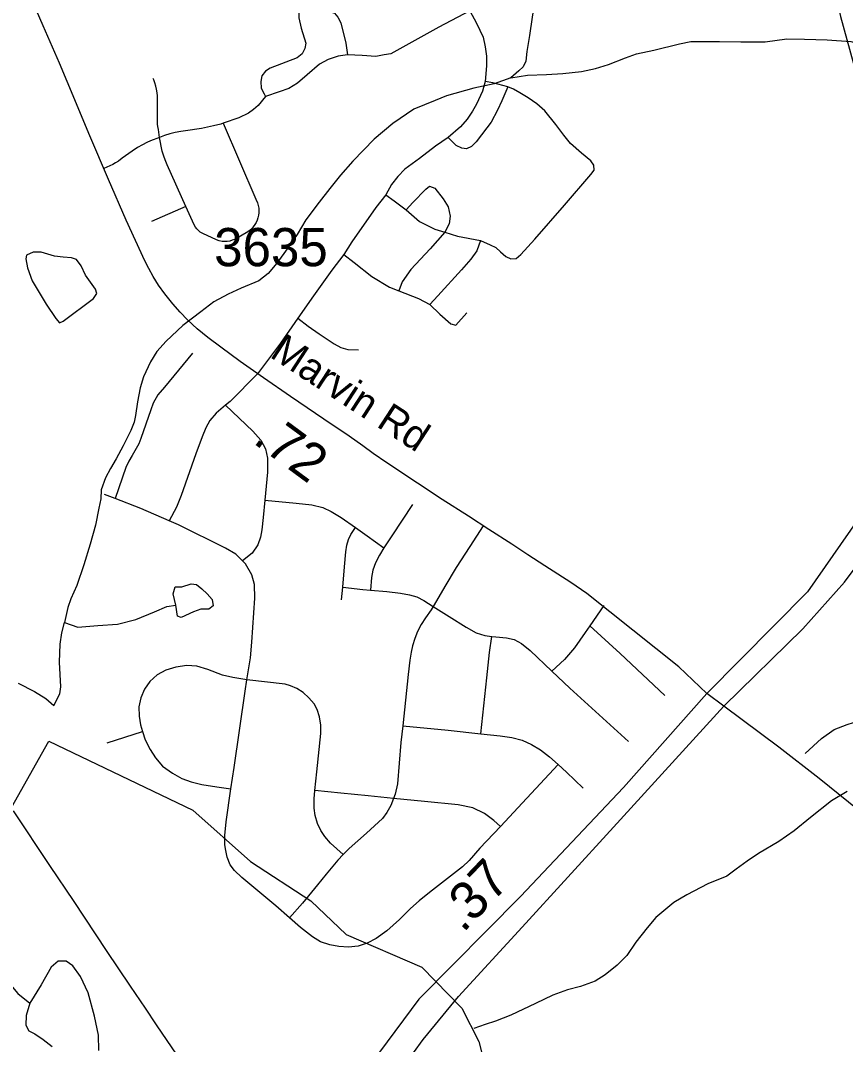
# Model space of a CAD drawing. Extents: x 1383679 to 1536984, y 460658 to 651027.
# Drawn here: x 1444699 to 1447399, y 471554 to 474906 of the extents above; entities that cross this region are included whole.
import ezdxf

# ---------------------------------------------------------------- set-up
doc = ezdxf.new("R2010")
doc.units = 0
for name, color, linetype in [('Exist Hydrographic Creek Single Shore', 7, 'Continuous'), ('Exist Hydrographic Misc Water Feature', 7, 'Continuous'), ('Exist Road Non-System Type 51', 7, 'Continuous'), ('Exist Road Primary US Divided Attributed', 7, 'Continuous'), ('Exist Road Secondary Mileage Hundredths English Label', 7, 'Continuous'), ('Exist Road Secondary Type 51 Attributed', 7, 'Continuous'), ('Exist Road Secondary Type 51 Label', 7, 'Continuous'), ('Exist Road Secondary Type 51 Number Label', 7, 'Continuous')]:
    doc.layers.add(name, color=color, linetype=linetype)

msp = doc.modelspace()

# ---------------------------------------------------------------- linework, layer by layer
at = {"layer": 'Exist Hydrographic Creek Single Shore'}
msp.add_lwpolyline([(1442699, 471184.5), (1443253.1, 471399.8), (1443456.1, 471536.8), (1443770, 471875.2), (1444283.1, 472075), (1444619, 472242.1), (1444791.1, 472547.2), (1445263.1, 472321.1), (1445451, 472153.2), (1445649.1, 472024.5), (1445764.1, 471913.9), (1446012.1, 471807.1), (1446143.1, 471673.2), (1446199.1, 471563.7), (1446261.1, 471319.6), (1446326.1, 471187), (1446767.1, 470702.1), (1446992.1, 470264.3), (1446999.1, 470182.2), (1447024.1, 470165.2), (1447116.1, 469746.5)], dxfattribs=at)
at = {"layer": 'Exist Hydrographic Misc Water Feature'}
for points in [[(1446372.1, 475074.7), (1446373.7, 475052.5), (1446385.3, 475030.1), (1446384.8, 475002.2), (1446382.2, 474970.3), (1446373.2, 474916.3), (1446364.1, 474856.6), (1446355.2, 474804.3), (1446352.6, 474772.3), (1446344.2, 474754.4), (1446329.9, 474740.7), (1446303.6, 474717.5)], [(1446303.6, 474717.5), (1446357.8, 474726.2), (1446419.8, 474729.1), (1446473.9, 474732.1), (1446534.1, 474739.1), (1446580.2, 474748), (1446622.6, 474762), (1446678.9, 474783), (1446715.1, 474796.2), (1446771.4, 474809), (1446855.8, 474829.5), (1446892, 474837), (1446986, 474836.7), (1447056.1, 474836.1), (1447136.1, 474836.1), (1447206.3, 474845.4), (1447264.3, 474844.2), (1447338.3, 474842.7), (1447416.2, 474837.1), (1447488, 474817.6), (1447553.7, 474799), (1447629.3, 474777), (1447693, 474760.1), (1447766.7, 474743)], [(1446303.6, 474717.5), (1446249.3, 474698.1), (1446182.8, 474683.8), (1446092.4, 474659.4), (1446056.1, 474643.7), (1445985.6, 474615.6), (1445916.8, 474568.5), (1445855.7, 474517.2), (1445786.4, 474444.8), (1445745.6, 474399.7), (1445710.7, 474356.1), (1445675.9, 474310.8), (1445632.8, 474253.4), (1445604, 474205.6), (1445575, 474162.6), (1445538.1, 474110.9), (1445509.5, 474077.8), (1445479, 474053.8), (1445420.5, 474029.6), (1445378.2, 474009.9), (1445331.8, 473984.6), (1445289.1, 473951.8), (1445230.3, 473907), (1445175.3, 473855.6), (1445144.6, 473822.6), (1445124.1, 473788.5), (1445101.2, 473738.9), (1445090.5, 473703), (1445081.7, 473657.2), (1445074.8, 473613.1), (1445070.5, 473591), (1445060, 473563.3), (1445034.9, 473513.8), (1445012.3, 473470.7), (1444993.6, 473439.1), (1444977, 473409.1), (1444962.4, 473369.1), (1444961.8, 473339.6), (1444955.3, 473309.4), (1444944.2, 473253.8), (1444927.2, 473191.8), (1444905.9, 473124.1), (1444882.7, 473056.5), (1444863.8, 473012.6), (1444853.4, 472984.9), (1444842.4, 472935)], [(1444810.2, 474134.6), (1444766.4, 474146.9), (1444740.5, 474147.5), (1444718.2, 474138), (1444716.1, 474125.8), (1444721.5, 474096.2), (1444736.8, 474054), (1444783.3, 473976.7), (1444814.5, 473930.2), (1444826.2, 473916), (1444838.3, 473921.5), (1444937.7, 473995.8), (1444948.1, 474012), (1444944.3, 474026), (1444911.1, 474072.6), (1444897.7, 474102.5), (1444882.1, 474123.3), (1444866.2, 474129.3), (1444838.2, 474131.5), (1444810.2, 474134.6)], [(1445207.6, 472992.5), (1445198.3, 473028.8), (1445204.6, 473052.4), (1445226.7, 473052), (1445256.9, 473062.1), (1445274.9, 473059.3), (1445292.6, 473045), (1445310.2, 473029), (1445326, 473010.6), (1445329.6, 472990.1), (1445315.5, 472978.8), (1445289.4, 472979.3), (1445265.2, 472970), (1445224.8, 472951.9), (1445212.9, 472956.3), (1445207.6, 472992.5)], [(1444842.4, 472935), (1444886.1, 472920.2), (1444952.2, 472925.4), (1445016.4, 472929.9), (1445076.7, 472945), (1445137.2, 472970.1), (1445177.6, 472987.3), (1445207.6, 472992.5)], [(1444807.4, 472664.1), (1444828.1, 472701.4), (1444830.5, 472725.2), (1444826, 472805.7), (1444829.1, 472863.9), (1444833.8, 472901.5), (1444842.4, 472935)], [(1444690.7, 472736.2), (1444744.2, 472708.9), (1444781.7, 472686), (1444807.4, 472664.1)], [(1447403.4, 472382.1), (1447352.9, 472351.1), (1447283.9, 472296.7), (1447230.9, 472253.4), (1447180.3, 472218.3), (1447113.6, 472179.5), (1447077.2, 472154), (1447040.7, 472128.4), (1447010.2, 472105.3), (1446947.8, 472080.2), (1446879, 472043.9), (1446836.5, 472018.5), (1446777.6, 471969.6), (1446749, 471935.7), (1446712.2, 471888.9), (1446683.3, 471845.1), (1446650.8, 471813.8), (1446612.2, 471782.6), (1446579.7, 471761), (1446531.4, 471744), (1446489.1, 471732.5), (1446440.9, 471715.4), (1446384.3, 471688.6), (1446303.6, 471650.1), (1446253.2, 471630.6), (1446219, 471619.8), (1446182.7, 471606.6)], [(1444954.9, 471534.4), (1444953.7, 471584.5), (1444940.9, 471647.2), (1444920.3, 471723), (1444895.2, 471776.1), (1444869.9, 471811.9), (1444848.1, 471827.1), (1444822.1, 471826.8), (1444799.7, 471807.5), (1444766.7, 471749.9), (1444729.5, 471689.2)], [(1444666.7, 471747.8), (1444690.1, 471721.1), (1444729.5, 471689.2)], [(1444729.5, 471689.2), (1444716.9, 471649.2), (1444716.2, 471617.2), (1444725.9, 471599), (1444745.7, 471588.7), (1444773.4, 471570.1), (1444803, 471547.4)]]:
    msp.add_lwpolyline(points, dxfattribs=at)
at = {"layer": 'Exist Road Non-System Type 51'}
for p, q in [((1445240.1, 474296.4), (1445127, 474247.8)), ((1445008.5, 473340.6), (1444974.1, 473353.9)), ((1445749, 473009.4), (1445753.4, 473051.2)), ((1446608.1, 472991.3), (1446562.2, 472924.7)), ((1444982, 472541.6), (1445097.9, 472578.5))]:
    msp.add_line(p, q, dxfattribs=at)
for points in [[(1446372.1, 475074.7), (1446373.7, 475052.5), (1446385.3, 475030.1), (1446384.8, 475002.2), (1446382.2, 474970.3), (1446373.2, 474916.3), (1446364.1, 474856.6), (1446355.2, 474804.3), (1446352.6, 474772.3), (1446344.2, 474754.4), (1446329.9, 474740.7), (1446303.6, 474717.5)], [(1445608.6, 474945.4), (1445610, 474932.8), (1445610, 474914.4), (1445616.9, 474880), (1445632.9, 474831.8), (1445629.5, 474813.5), (1445620.4, 474796.3), (1445604.2, 474783.8), (1445516, 474749.3), (1445501.1, 474740.2), (1445488.5, 474724.1), (1445485, 474705.8), (1445486.1, 474684), (1445496.5, 474665.7), (1445501.1, 474656.4)], [(1445608.6, 474945.4), (1445649, 474945.3), (1445700.6, 474938.5), (1445725.8, 474929.3), (1445737.2, 474916.8), (1445747.6, 474898.3), (1445763.6, 474831.8), (1445769.4, 474792.9)], [(1446169.4, 474937), (1446068, 474883.3), (1445911, 474796.6), (1445888.6, 474792.9), (1445861.1, 474788.3), (1445816.4, 474790.6), (1445769.4, 474792.9)], [(1446169.4, 474937), (1446191.4, 474896.8), (1446212.6, 474851.2), (1446219.8, 474819.8), (1446223.9, 474789.2), (1446224, 474757.6), (1446219.8, 474706.1)], [(1445769.4, 474792.9), (1445738.4, 474789.4), (1445705.1, 474778), (1445677.6, 474763.1), (1445636.4, 474727.5), (1445605.4, 474700), (1445576.8, 474682.8), (1445545.8, 474672.5), (1445501.1, 474656.4)], [(1445153.6, 474522.9), (1445149.9, 474548.8), (1445148.4, 474558.3), (1445147.6, 474566.5), (1445147.2, 474577.5), (1445147.2, 474647.8), (1445146.8, 474659.1), (1445145.6, 474669), (1445143.6, 474680.5), (1445141.4, 474691.2), (1445138.5, 474702), (1445135.4, 474711.8), (1445133.4, 474716.3)], [(1446219.8, 474706.1), (1446210.6, 474674.7), (1446191.4, 474632.1), (1446178.1, 474608.8), (1446160.9, 474582.4), (1446138.6, 474558.1), (1446098.2, 474522.7)], [(1446293.6, 474688.7), (1446244.1, 474702.1), (1446219.8, 474706.1)], [(1446293.6, 474688.7), (1446273.6, 474643), (1446260.1, 474612.3), (1446238.6, 474573.3), (1446224.9, 474553.8), (1446207.4, 474531.4), (1446189.9, 474509), (1446174.2, 474493.4), (1446158.6, 474485.6), (1446143.1, 474487.5), (1446124.5, 474496.3), (1446098.2, 474522.7)], [(1446204.5, 474185.3), (1446235.6, 474171.7), (1446254.1, 474162.9), (1446269.9, 474148.2), (1446287.4, 474133.7), (1446302.9, 474125.8), (1446320.5, 474126.8), (1446336.1, 474139.5), (1446381.9, 474190.2), (1446478.5, 474300.8), (1446565.1, 474401.8), (1446575.9, 474415.4), (1446574.8, 474432.3), (1446564.6, 474446.5), (1446535, 474471.9), (1446498.9, 474503.2), (1446476.5, 474530.4), (1446450.1, 474565.5), (1446414.1, 474610.3), (1446388.8, 474632.8), (1446360.5, 474652.2), (1446332.9, 474668.8), (1446312.1, 474680.4), (1446293.6, 474688.7)], [(1445501.1, 474656.4), (1445476.4, 474627.2), (1445461.8, 474614.5), (1445444.6, 474602.6), (1445413.8, 474587.3), (1445361.5, 474569.4)], [(1445361.5, 474569.4), (1445354.8, 474566.8), (1445330.4, 474560.5), (1445310.4, 474556), (1445291.4, 474552.3), (1445238.4, 474544.7), (1445223, 474542.4), (1445204.9, 474538.8), (1445187.8, 474534.7), (1445170, 474529.2), (1445153.6, 474522.9)], [(1445361.5, 474569.4), (1445469, 474321.2), (1445474, 474308.8), (1445476.8, 474300.1), (1445478.2, 474291.7), (1445478.8, 474284.8), (1445478.8, 474275.7), (1445477.9, 474268.2), (1445476, 474259.8), (1445473.1, 474251.8), (1445469.6, 474244.7), (1445465.6, 474237.4), (1445460.5, 474229.8), (1445455.5, 474223.8), (1445450.4, 474219), (1445443, 474213.5), (1445400.6, 474189.3), (1445391.9, 474186.1), (1445384.1, 474183.8), (1445375.2, 474182.7), (1445367, 474182.5), (1445358.4, 474182.8), (1445349.2, 474184.3), (1445339.9, 474187.5), (1445295.1, 474208), (1445287.2, 474213.3), (1445281.4, 474217.9), (1445276.1, 474223.5), (1445271.8, 474229.2), (1445266.8, 474237.1), (1445240.1, 474296.4)], [(1445153.6, 474522.9), (1445123.9, 474511.6), (1445112.1, 474506.2), (1445098, 474498.9), (1445082.1, 474489.4), (1445064.1, 474477.7), (1445031.4, 474454.5), (1445019.2, 474445.6), (1445009.6, 474439.5), (1445001.5, 474434.6), (1444972, 474421.2)], [(1445240.1, 474296.4), (1445178.6, 474433.4), (1445171.8, 474449.6), (1445167.5, 474461.4), (1445162.2, 474477.6), (1445153.6, 474522.9)], [(1446098.2, 474522.7), (1446057.2, 474494.3), (1446004.6, 474454.4), (1445956.9, 474419.2), (1445933.5, 474394.9), (1445913, 474368.6), (1445894.5, 474335.4)], [(1445960.8, 474285.8), (1445983.1, 474310.1), (1446025.1, 474354), (1446036.9, 474363.8), (1446054.4, 474356.9), (1446081.9, 474321.8), (1446098.1, 474295.4), (1446105.1, 474264.9), (1446101.1, 474240.6), (1446086.9, 474213.2)], [(1445894.5, 474335.4), (1445861.4, 474293.5), (1445782.6, 474180.8), (1445756.4, 474139.2)], [(1445894.5, 474335.4), (1445921.8, 474315.9), (1445960.8, 474285.8)], [(1445960.8, 474285.8), (1446004.2, 474248), (1446054.8, 474222.1), (1446086.9, 474213.2)], [(1446086.9, 474213.2), (1446039.2, 474158.5), (1445976.4, 474090.5), (1445948.1, 474049.8), (1445936.5, 474021.3)], [(1446086.9, 474213.2), (1446129.2, 474199.9), (1446204.5, 474185.3)], [(1446204.5, 474185.3), (1446191.9, 474151.2), (1446172.4, 474124.8), (1446142.1, 474089.8), (1446064.1, 474004), (1446038.8, 473975.7)], [(1445756.4, 474139.2), (1445717.8, 474088.5), (1445657.9, 474004.3), (1445606.9, 473931.8)], [(1445756.4, 474139.2), (1445791.1, 474113.2), (1445848.6, 474067.3), (1445905.9, 474033.3), (1445936.5, 474021.3)], [(1445936.5, 474021.3), (1446001.2, 473996.1), (1446038.8, 473975.7)], [(1446038.8, 473975.7), (1446070.9, 473944.5), (1446107, 473912.3), (1446123.6, 473908.4), (1446159.6, 473948.4)], [(1445606.9, 473931.8), (1445549.4, 473849.9), (1445474.6, 473749.4)], [(1445606.9, 473931.8), (1445640, 473904.8), (1445676.2, 473880.5), (1445725, 473847.6), (1445747.5, 473834.9), (1445769.9, 473828.8), (1445805, 473827.7)], [(1445262.2, 473816.7), (1445170.6, 473705.6), (1445148.6, 473679.9), (1445132.9, 473653.1), (1445125.5, 473631.1), (1445092.5, 473537.1), (1445086.4, 473520), (1445064.4, 473482.2), (1445053.4, 473463.8), (1445043.6, 473443.1), (1445008.5, 473340.6)], [(1445474.6, 473749.4), (1445384.4, 473658.5), (1445370.1, 473646.6)], [(1445370.1, 473646.6), (1445339.5, 473620.9), (1445318.9, 473596.7), (1445305.5, 473572.4), (1445293.4, 473543.3), (1445272.8, 473487.6), (1445224.4, 473350.6), (1445209.8, 473313), (1445185.6, 473267.8)], [(1445370.1, 473646.6), (1445459.5, 473561.5), (1445485, 473532.4), (1445500.8, 473503.3), (1445506.8, 473473), (1445506.8, 473426.9), (1445498.5, 473335.2)], [(1445185.6, 473267.8), (1445092.1, 473308.1), (1445008.5, 473340.6)], [(1445498.5, 473335.2), (1445493.4, 473279), (1445488.6, 473239), (1445483.8, 473214.8), (1445475.2, 473189.3), (1445457.1, 473162.6), (1445425.6, 473137.2)], [(1445498.5, 473335.2), (1445601.4, 473326.3), (1445652.2, 473320.2), (1445688.6, 473311.2), (1445714.9, 473298.8), (1445748.1, 473278.6), (1445794.6, 473246.5)], [(1445981.8, 473321.8), (1445914.4, 473218.4), (1445887.5, 473179.2)], [(1445425.6, 473137.2), (1445403.8, 473159), (1445369.8, 473178.4), (1445215.9, 473254.8), (1445185.6, 473267.8)], [(1445753.4, 473051.2), (1445758.6, 473117), (1445763.2, 473166.7), (1445767.1, 473188.9), (1445772.4, 473206.6), (1445779.6, 473223.6), (1445794.6, 473246.5)], [(1445794.6, 473246.5), (1445833.2, 473218.4), (1445887.5, 473179.2)], [(1446212.9, 473251.8), (1446169.5, 473184.3), (1446125, 473115), (1446087.1, 473053.5), (1446068.1, 473019.5), (1446049.6, 472988.1)], [(1445887.5, 473179.2), (1445873.1, 473155.6), (1445860.1, 473130.8), (1445851.6, 473106.5), (1445847.6, 473082.3), (1445844.6, 473041.2)], [(1445439.9, 472748.1), (1445451, 472819.5), (1445455.9, 472870.4), (1445465.6, 473014.8), (1445464.4, 473059.6), (1445455.9, 473091.1), (1445435.2, 473127.5), (1445425.6, 473137.2)], [(1445753.4, 473051.2), (1445818.6, 473043.2), (1445844.6, 473041.2)], [(1445844.6, 473041.2), (1445898.1, 473037.2), (1445941.9, 473031.2), (1445971.8, 473026.3), (1445995.6, 473019.3), (1446018.5, 473007.4), (1446049.6, 472988.1)], [(1446049.6, 472988.1), (1446042.4, 472976.6), (1446024.5, 472950.8), (1446009.6, 472928.8), (1445997.6, 472906), (1445989.6, 472883.1), (1445981.8, 472859.2), (1445976.8, 472838.3), (1445972.8, 472812.5), (1445966.9, 472764.8), (1445949.6, 472597.6)], [(1446049.6, 472988.1), (1446102.1, 472954.7), (1446156.8, 472919.9), (1446189.6, 472901), (1446218.4, 472893.1), (1446240.9, 472889.9)], [(1446562.2, 472924.7), (1446546.9, 472902.4), (1446511.4, 472852.6), (1446479.4, 472813.8), (1446437.9, 472775.9)], [(1446562.2, 472924.7), (1446660.9, 472833.8), (1446807.1, 472696.4)], [(1446204.9, 472570.9), (1446224.5, 472754), (1446233.4, 472837.1), (1446240.9, 472889.9)], [(1446240.9, 472889.9), (1446254.2, 472888.1), (1446289, 472885.1), (1446313.9, 472879.1), (1446337.8, 472866.2), (1446366.6, 472843.3), (1446437.9, 472775.9)], [(1445439.9, 472748.1), (1445393.6, 472755.7), (1445359.4, 472763.2), (1445311.8, 472781.6), (1445276.1, 472792.4), (1445242.6, 472794.6), (1445206.9, 472789.2), (1445174.5, 472779.4), (1445146.4, 472764.2), (1445122.6, 472742.7), (1445104.1, 472716.8), (1445092.4, 472688.6), (1445085.9, 472659.4), (1445086.9, 472629.2), (1445091.2, 472600), (1445097.9, 472578.5)], [(1446437.9, 472775.9), (1446496.9, 472720), (1446687.9, 472545.9)], [(1445387.6, 472390.7), (1445397.6, 472460.7), (1445434, 472710.4), (1445439.9, 472748.1)], [(1445662.2, 472385.2), (1445668.5, 472446.5), (1445681.4, 472571.8), (1445681.4, 472598.7), (1445677.4, 472626.5), (1445669.4, 472650.4), (1445659.5, 472669.2), (1445642.6, 472689.2), (1445623.6, 472706.1), (1445602.9, 472719), (1445582.9, 472727.9), (1445565, 472732.9), (1445439.9, 472748.1)], [(1447266.7, 472506), (1447319.9, 472555.9), (1447361.8, 472584.9), (1447403.7, 472601.1), (1447445.6, 472614), (1447558.5, 472617.2), (1447681, 472626.9)], [(1445949.6, 472597.6), (1445943.9, 472543), (1445932, 472406.8), (1445925.1, 472372.9), (1445919.6, 472358.7)], [(1445949.6, 472597.6), (1446098.1, 472582.8), (1446204.9, 472570.9)], [(1445097.9, 472578.5), (1445106.4, 472551.3), (1445123.6, 472520), (1445140.9, 472491.8), (1445163.6, 472464.8), (1445196.1, 472442.2), (1445226.4, 472424.8), (1445257.6, 472414), (1445292.4, 472405.3), (1445340.9, 472397.8), (1445387.6, 472390.7)], [(1446204.9, 472570.9), (1446268.1, 472563.8), (1446306.9, 472558.9), (1446340.8, 472549.9), (1446370.6, 472536), (1446400.4, 472518.1), (1446430.2, 472495.2), (1446458.1, 472470)], [(1446458.1, 472470), (1446355.6, 472359.9), (1446269.1, 472267.5)], [(1446458.1, 472470), (1446485, 472445.5), (1446539.6, 472392.8)], [(1445578.6, 471968.8), (1445534.5, 472007.4), (1445422.6, 472100.5), (1445399.4, 472123.8), (1445384.9, 472142.6), (1445375, 472166.9), (1445370.6, 472189.1), (1445367.2, 472207.9), (1445367.4, 472237.6), (1445372.1, 472282.4), (1445387.6, 472390.7)], [(1445754.9, 472175.8), (1445713.2, 472212.8), (1445694.4, 472234.7), (1445681.4, 472254.6), (1445670.4, 472277.4), (1445663.5, 472303.2), (1445659.5, 472327.2), (1445659.5, 472358), (1445662.2, 472385.2)], [(1445919.6, 472358.7), (1445836.5, 472367.9), (1445747, 472376.9), (1445662.2, 472385.2)], [(1445919.6, 472358.7), (1445911.1, 472336.1), (1445898.1, 472313.2), (1445883.2, 472294.3), (1445831.6, 472245.6), (1445773.9, 472195.9), (1445754.9, 472175.8)], [(1446269.1, 472267.5), (1446248.2, 472287.4), (1446217.4, 472310.2), (1446178.6, 472328.2), (1446130.9, 472338.1), (1446020.5, 472349), (1445919.6, 472358.7)], [(1446269.1, 472267.5), (1446202.4, 472196.8), (1446166.9, 472155.8), (1446144.8, 472135.9), (1446116, 472112.7), (1446037.4, 472051.8), (1446003, 472024.1), (1445975.4, 471999.7), (1445938.8, 471963.2), (1445897.8, 471926.6), (1445862.4, 471901.1), (1445833.6, 471885.6), (1445803.6, 471875.7), (1445772.6, 471872.3), (1445740.5, 471874.5), (1445710.6, 471880.1), (1445680.6, 471890), (1445654.1, 471906.7), (1445615.4, 471936.6), (1445578.6, 471968.8)], [(1445754.9, 472175.8), (1445737.1, 472157.1), (1445699.4, 472111.5), (1445670.4, 472076.5), (1445621.4, 472016.8), (1445578.6, 471968.8)]]:
    msp.add_lwpolyline(points, dxfattribs=at)
at = {"layer": 'Exist Road Primary US Divided Attributed'}
for points in [[(1447299.6, 475287.3), (1447382, 474918.8), (1447465, 474617.7), (1447541.7, 474311.7), (1447580.1, 474105), (1447601.4, 473960.3), (1447601.4, 473745.3), (1447588.6, 473646), (1447554.5, 473534.4), (1447516.2, 473426.9), (1447439.4, 473273.9), (1447274, 473035.3), (1446944.2, 472703.3)], [(1447000.3, 472660.9), (1447258.3, 472914.2), (1447394.7, 473067.2), (1447462.9, 473158.1), (1447518.3, 473245), (1447582.2, 473369), (1447629.1, 473488.9), (1447658.9, 473604.7), (1447671.7, 473712.2), (1447688.8, 473840.3), (1447684.5, 473947.8), (1447658.9, 474109.1), (1447624.8, 474286.9), (1447516.2, 474750), (1447372.3, 475275.1)], [(1446944.2, 472703.3), (1446672, 472394.9), (1446335, 472038.6), (1446002, 471702.8), (1445874.1, 471529.1), (1445793.1, 471372), (1445744.4, 471256.4), (1445717.2, 471177.1), (1445697.2, 471049.5), (1445675.9, 470851), (1445667.4, 470685.7), (1445700.8, 470462.5)], [(1445778.2, 470478.9), (1445769.7, 470590.6), (1445756.9, 470784.9), (1445765.4, 470950.3), (1445778.2, 471020.6), (1445793.1, 471085), (1445812.3, 471152.9), (1445880.5, 471326.5), (1445953, 471483.6), (1446016.9, 471570.5), (1446132, 471711), (1446340.8, 471938.4), (1446639.2, 472265.1), (1447000.3, 472660.9)]]:
    msp.add_lwpolyline(points, dxfattribs=at)
at = {"layer": 'Exist Road Secondary Type 51 Attributed'}
for points in [[(1446944.2, 472703.3), (1446853.4, 472789.7), (1446552.5, 473030.5), (1446499.8, 473066), (1446415.1, 473120.5), (1446358.6, 473156.4), (1446306.3, 473191.2), (1446231, 473239.9), (1446165.3, 473282.8), (1446078.3, 473338), (1445997.5, 473391.4), (1445898.1, 473457.7), (1445852.8, 473488.6), (1445819.1, 473513), (1445773.9, 473544.7), (1445691.1, 473600.4), (1445582, 473675.3), (1445494.1, 473735.8), (1445417.9, 473789.1), (1445354, 473836.2), (1445312.2, 473868.1), (1445276.9, 473896.4), (1445245.8, 473926.1), (1445221.3, 473950.8), (1445197.2, 473977.8), (1445171.2, 474010.5), (1445149.9, 474039.8), (1445132.6, 474067.7), (1445118.7, 474094.2), (1445105.2, 474119.3), (1445044.3, 474252.5), (1444987.3, 474385.5), (1444926.1, 474528.1), (1444851.3, 474705.7), (1444826, 474766.2), (1444773.4, 474888.3), (1444722.1, 475006.7)], [(1447000.3, 472660.9), (1446944.2, 472703.3)], [(1447894.2, 471955.2), (1447311.9, 472425.2), (1447180.5, 472527.5), (1447000.3, 472660.9)], [(1445211.5, 471518.8), (1445143.4, 471618.8), (1445107.9, 471672.8), (1445059, 471744.5), (1444980.5, 471862), (1444874.3, 472021.8), (1444795.2, 472139.8), (1444675.8, 472318.9)]]:
    msp.add_lwpolyline(points, dxfattribs=at)

# ---------------------------------------------------------------- texts
at = {"layer": 'Exist Road Secondary Mileage Hundredths English Label'}
for s, rotation, p in [('.72', 323.6438, (1445455.9, 473525)), ('.37', 46.3021, (1446146.9, 471917.2))]:
    msp.add_text(s, height=125, rotation=rotation, dxfattribs=at).set_placement(p)
at = {"layer": 'Exist Road Secondary Type 51 Label'}
msp.add_text('Marvin Rd', height=95, rotation=326.9524, dxfattribs=at).set_placement((1445511, 473806.1))
at = {"layer": 'Exist Road Secondary Type 51 Number Label'}
msp.add_text('3635', height=125, dxfattribs=at).set_placement((1445332.5, 474101.4))

doc.saveas('drawing.dxf')
